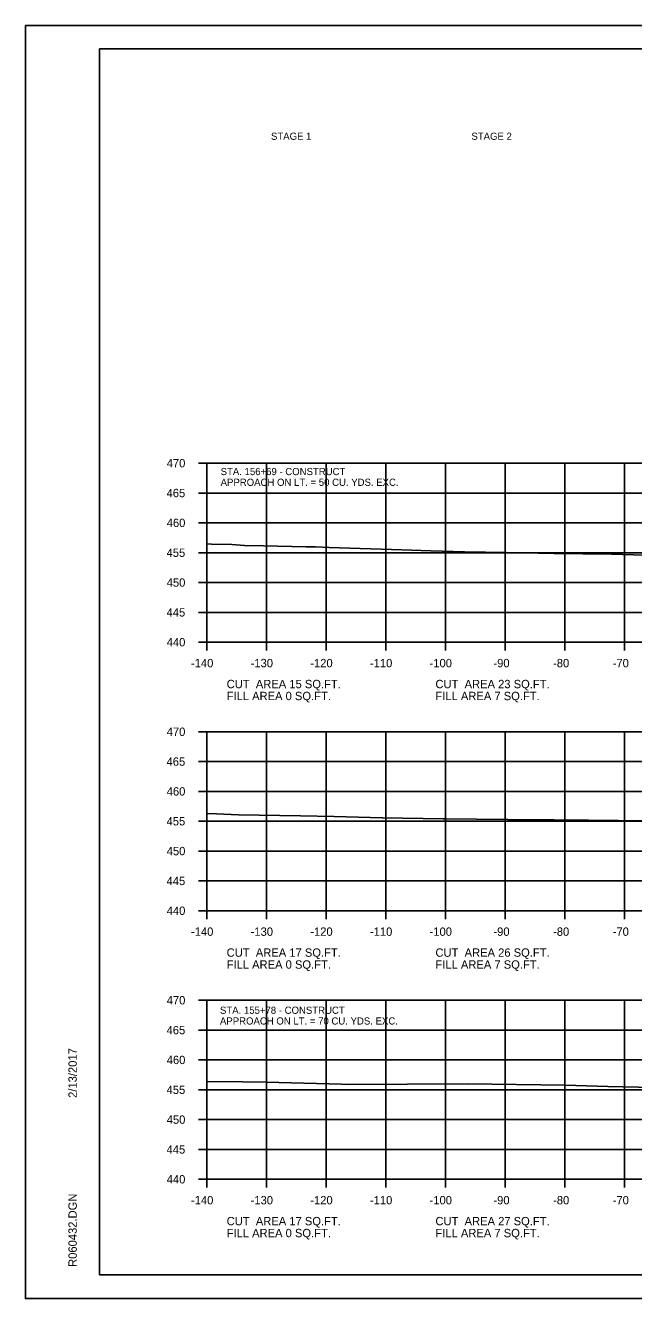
# Model space of a CAD drawing. Extents: x 1538688 to 1540766, y 656250 to 671912.
# Drawn here: x 1538687.8 to 1538789.7, y 666151.4 to 666364.8 of the extents above; entities that cross this region are included whole.
import ezdxf

# ---------------------------------------------------------------- set-up
doc = ezdxf.new("R2010")
doc.units = 0
for name, color, linetype in [('18', 7, 'Continuous'), ('22', 7, 'Continuous'), ('26', 7, 'Continuous'), ('7', 7, 'Continuous'), ('Borings', 7, 'Continuous'), ('Default', 7, 'Continuous'), ('Horizontal Alignment', 7, 'Continuous'), ('RipRap', 7, 'Continuous')]:
    doc.layers.add(name, color=color, linetype=linetype)

msp = doc.modelspace()

# ---------------------------------------------------------------- linework, layer by layer
at = {"layer": '18'}
for points in [[(1538718.18, 666277.91), (1538718.97, 666277.86), (1538722.39, 666277.78), (1538724.48, 666277.66), (1538727.66, 666277.59), (1538734.79, 666277.44), (1538736.4, 666277.39), (1538738.7, 666277.29), (1538750.88, 666276.89), (1538755.74, 666276.72), (1538761.39, 666276.56), (1538768.42, 666276.45), (1538776.35, 666276.31), (1538786.01, 666276.2), (1538795.15, 666275.93)], [(1538718.18, 666232.71), (1538719.82, 666232.65), (1538723.46, 666232.49), (1538733.9, 666232.32), (1538739.5, 666232.22), (1538747.55, 666232), (1538747.67, 666232), (1538757.81, 666231.82), (1538758.15, 666231.81), (1538773.88, 666231.69), (1538775.09, 666231.68), (1538776.41, 666231.66), (1538782.15, 666231.6), (1538792.09, 666231.51)], [(1538718.18, 666187.83), (1538724.18, 666187.76), (1538728.13, 666187.72), (1538730.22, 666187.67), (1538740.73, 666187.37), (1538741.74, 666187.34), (1538761.87, 666187.43), (1538778.23, 666187.19), (1538785.4, 666186.99), (1538803.19, 666186.59)]]:
    msp.add_lwpolyline(points, dxfattribs=at)
at = {"layer": '22'}
for p, q in [((1538718.18, 666291.43), (1538998.18, 666291.43)), ((1538718.18, 666261.43), (1538718.18, 666291.43)), ((1538728.18, 666261.43), (1538728.18, 666291.43)), ((1538738.18, 666261.43), (1538738.18, 666291.43)), ((1538748.18, 666261.43), (1538748.18, 666291.43)), ((1538758.18, 666261.43), (1538758.18, 666291.43)), ((1538768.18, 666261.43), (1538768.18, 666291.43)), ((1538778.18, 666261.43), (1538778.18, 666291.43)), ((1538788.18, 666261.43), (1538788.18, 666291.43)), ((1538718.18, 666286.43), (1538998.18, 666286.43)), ((1538718.18, 666281.43), (1538998.18, 666281.43)), ((1538718.18, 666276.43), (1538998.18, 666276.43)), ((1538718.18, 666271.43), (1538998.18, 666271.43)), ((1538718.18, 666266.43), (1538998.18, 666266.43)), ((1538718.18, 666261.43), (1538998.18, 666261.43)), ((1538718.18, 666246.43), (1538998.18, 666246.43)), ((1538718.18, 666216.43), (1538718.18, 666246.43)), ((1538728.18, 666216.43), (1538728.18, 666246.43)), ((1538738.18, 666216.43), (1538738.18, 666246.43)), ((1538748.18, 666216.43), (1538748.18, 666246.43)), ((1538758.18, 666216.43), (1538758.18, 666246.43)), ((1538768.18, 666216.43), (1538768.18, 666246.43)), ((1538778.18, 666216.43), (1538778.18, 666246.43)), ((1538788.18, 666216.43), (1538788.18, 666246.43)), ((1538718.18, 666241.43), (1538998.18, 666241.43)), ((1538718.18, 666236.43), (1538998.18, 666236.43)), ((1538718.18, 666231.43), (1538998.18, 666231.43)), ((1538718.18, 666226.43), (1538998.18, 666226.43)), ((1538718.18, 666221.43), (1538998.18, 666221.43)), ((1538718.18, 666216.43), (1538998.18, 666216.43)), ((1538718.18, 666201.43), (1538998.18, 666201.43)), ((1538718.18, 666171.43), (1538718.18, 666201.43)), ((1538728.18, 666171.43), (1538728.18, 666201.43)), ((1538738.18, 666171.43), (1538738.18, 666201.43)), ((1538748.18, 666171.43), (1538748.18, 666201.43)), ((1538758.18, 666171.43), (1538758.18, 666201.43)), ((1538768.18, 666171.43), (1538768.18, 666201.43)), ((1538778.18, 666171.43), (1538778.18, 666201.43)), ((1538788.18, 666171.43), (1538788.18, 666201.43)), ((1538718.18, 666196.43), (1538998.18, 666196.43)), ((1538718.18, 666191.43), (1538998.18, 666191.43)), ((1538718.18, 666186.43), (1538998.18, 666186.43)), ((1538718.18, 666181.43), (1538998.18, 666181.43)), ((1538718.18, 666176.43), (1538998.18, 666176.43)), ((1538718.18, 666171.43), (1538998.18, 666171.43))]:
    msp.add_line(p, q, dxfattribs=at)
at = {"layer": '26'}
for p, q in [((1538687.78, 666364.78), (1539021.11, 666364.78)), ((1538687.78, 666151.45), (1539021.11, 666151.45))]:
    msp.add_line(p, q, dxfattribs=at)
msp.add_lwpolyline([(1538687.77, 666364.78), (1539021.11, 666364.78), (1539021.11, 666151.45), (1538687.77, 666151.45)], close=True, dxfattribs=at)
at = {"layer": 'Borings'}
for p, q in [((1538716.78, 666291.43), (1538718.18, 666291.43)), ((1538718.18, 666261.43), (1538718.18, 666291.43)), ((1538716.78, 666286.43), (1538718.18, 666286.43)), ((1538716.78, 666281.43), (1538718.18, 666281.43)), ((1538716.78, 666276.43), (1538718.18, 666276.43)), ((1538716.78, 666271.43), (1538718.18, 666271.43)), ((1538716.78, 666266.43), (1538718.18, 666266.43)), ((1538716.78, 666261.43), (1538718.18, 666261.43)), ((1538718.18, 666261.43), (1538998.18, 666261.43)), ((1538718.18, 666260.03), (1538718.18, 666261.43)), ((1538728.18, 666260.03), (1538728.18, 666261.43)), ((1538738.18, 666260.03), (1538738.18, 666261.43)), ((1538748.18, 666260.03), (1538748.18, 666261.43)), ((1538758.18, 666260.03), (1538758.18, 666261.43)), ((1538768.18, 666260.03), (1538768.18, 666261.43)), ((1538778.18, 666260.03), (1538778.18, 666261.43)), ((1538788.18, 666260.03), (1538788.18, 666261.43)), ((1538716.78, 666246.43), (1538718.18, 666246.43)), ((1538718.18, 666216.43), (1538718.18, 666246.43)), ((1538716.78, 666241.43), (1538718.18, 666241.43)), ((1538716.78, 666236.43), (1538718.18, 666236.43)), ((1538716.78, 666231.43), (1538718.18, 666231.43)), ((1538716.78, 666226.43), (1538718.18, 666226.43)), ((1538716.78, 666221.43), (1538718.18, 666221.43)), ((1538716.78, 666216.43), (1538718.18, 666216.43)), ((1538718.18, 666216.43), (1538998.18, 666216.43)), ((1538718.18, 666215.03), (1538718.18, 666216.43)), ((1538728.18, 666215.03), (1538728.18, 666216.43)), ((1538738.18, 666215.03), (1538738.18, 666216.43)), ((1538748.18, 666215.03), (1538748.18, 666216.43)), ((1538758.18, 666215.03), (1538758.18, 666216.43)), ((1538768.18, 666215.03), (1538768.18, 666216.43)), ((1538778.18, 666215.03), (1538778.18, 666216.43)), ((1538788.18, 666215.03), (1538788.18, 666216.43)), ((1538716.78, 666201.43), (1538718.18, 666201.43)), ((1538718.18, 666171.43), (1538718.18, 666201.43)), ((1538716.78, 666196.43), (1538718.18, 666196.43)), ((1538716.78, 666191.43), (1538718.18, 666191.43)), ((1538716.78, 666186.43), (1538718.18, 666186.43)), ((1538716.78, 666181.43), (1538718.18, 666181.43)), ((1538716.78, 666176.43), (1538718.18, 666176.43)), ((1538716.78, 666171.43), (1538718.18, 666171.43)), ((1538718.18, 666171.43), (1538998.18, 666171.43)), ((1538718.18, 666170.03), (1538718.18, 666171.43)), ((1538728.18, 666170.03), (1538728.18, 666171.43)), ((1538738.18, 666170.03), (1538738.18, 666171.43)), ((1538748.18, 666170.03), (1538748.18, 666171.43)), ((1538758.18, 666170.03), (1538758.18, 666171.43)), ((1538768.18, 666170.03), (1538768.18, 666171.43)), ((1538778.18, 666170.03), (1538778.18, 666171.43)), ((1538788.18, 666170.03), (1538788.18, 666171.43))]:
    msp.add_line(p, q, dxfattribs=at)
at = {"layer": 'RipRap'}
for p, q in [((1538700.18, 666360.89), (1539016.36, 666360.89)), ((1538700.18, 666155.43), (1538700.18, 666360.89)), ((1538700.18, 666155.43), (1538700.18, 666155.43)), ((1539016.36, 666155.43), (1538700.18, 666155.43))]:
    msp.add_line(p, q, dxfattribs=at)

# ---------------------------------------------------------------- texts
at = {"layer": '7'}
for s, p in [('STA. 156+69 - CONSTRUCT', (1538720.49, 666289.43)), ('APPROACH ON LT. = 50 CU. YDS. EXC.', (1538720.49, 666287.63)), ('STA. 155+78 - CONSTRUCT', (1538720.38, 666199.16)), ('APPROACH ON LT. = 70 CU. YDS. EXC.', (1538720.38, 666197.36))]:
    msp.add_text(s, height=1.2, dxfattribs=at).set_placement(p)
at = {"layer": 'Default'}
for s, p in [('STAGE 1', (1538728.93, 666345.62)), ('STAGE 2', (1538762.53, 666345.62))]:
    msp.add_text(s, height=1.2, dxfattribs=at).set_placement(p)
at = {"layer": 'Horizontal Alignment'}
for s, p in [('470', (1538711.45, 666290.73)), ('465', (1538711.43, 666285.73)), ('460', (1538711.45, 666280.73)), ('455', (1538711.43, 666275.73)), ('450', (1538711.45, 666270.73)), ('445', (1538711.43, 666265.73)), ('440', (1538711.45, 666260.73)), ('-140', (1538715.52, 666257.23)), ('-130', (1538725.52, 666257.23)), ('-120', (1538735.52, 666257.23)), ('-110', (1538745.52, 666257.23)), ('-100', (1538755.52, 666257.23)), ('-90', (1538766.22, 666257.23)), ('-80', (1538776.22, 666257.23)), ('-70', (1538786.22, 666257.23)), ('CUT  AREA 15 SQ.FT.', (1538721.5, 666253.72)), ('CUT  AREA 23 SQ.FT.', (1538756.5, 666253.72)), ('FILL AREA 0 SQ.FT.', (1538721.5, 666251.72)), ('FILL AREA 7 SQ.FT.', (1538756.5, 666251.72)), ('470', (1538711.45, 666245.73)), ('465', (1538711.43, 666240.73)), ('460', (1538711.45, 666235.73)), ('455', (1538711.43, 666230.73)), ('450', (1538711.45, 666225.73)), ('445', (1538711.43, 666220.73)), ('440', (1538711.45, 666215.73)), ('-140', (1538715.52, 666212.23)), ('-130', (1538725.52, 666212.23)), ('-120', (1538735.52, 666212.23)), ('-110', (1538745.52, 666212.23)), ('-100', (1538755.52, 666212.23)), ('-90', (1538766.22, 666212.23)), ('-80', (1538776.22, 666212.23)), ('-70', (1538786.22, 666212.23)), ('CUT  AREA 17 SQ.FT.', (1538721.5, 666208.72)), ('CUT  AREA 26 SQ.FT.', (1538756.5, 666208.72)), ('FILL AREA 0 SQ.FT.', (1538721.5, 666206.72)), ('FILL AREA 7 SQ.FT.', (1538756.5, 666206.72)), ('470', (1538711.45, 666200.73)), ('465', (1538711.43, 666195.73)), ('460', (1538711.45, 666190.73)), ('455', (1538711.43, 666185.73)), ('450', (1538711.45, 666180.73)), ('445', (1538711.43, 666175.73)), ('440', (1538711.45, 666170.73)), ('-140', (1538715.52, 666167.23)), ('-130', (1538725.52, 666167.23)), ('-120', (1538735.52, 666167.23)), ('-110', (1538745.52, 666167.23)), ('-100', (1538755.52, 666167.23)), ('-90', (1538766.22, 666167.23)), ('-80', (1538776.22, 666167.23)), ('-70', (1538786.22, 666167.23)), ('CUT  AREA 17 SQ.FT.', (1538721.5, 666163.72)), ('CUT  AREA 27 SQ.FT.', (1538756.5, 666163.72)), ('FILL AREA 0 SQ.FT.', (1538721.5, 666161.72)), ('FILL AREA 7 SQ.FT.', (1538756.5, 666161.72))]:
    msp.add_text(s, height=1.4, dxfattribs=at).set_placement(p)
at = {"layer": 'RipRap'}
for s, p in [('2/13/2017', (1538696.37, 666185.07)), ('R060432.DGN', (1538696.37, 666156.75))]:
    msp.add_text(s, height=1.4, rotation=90, dxfattribs=at).set_placement(p)

doc.saveas('drawing.dxf')
